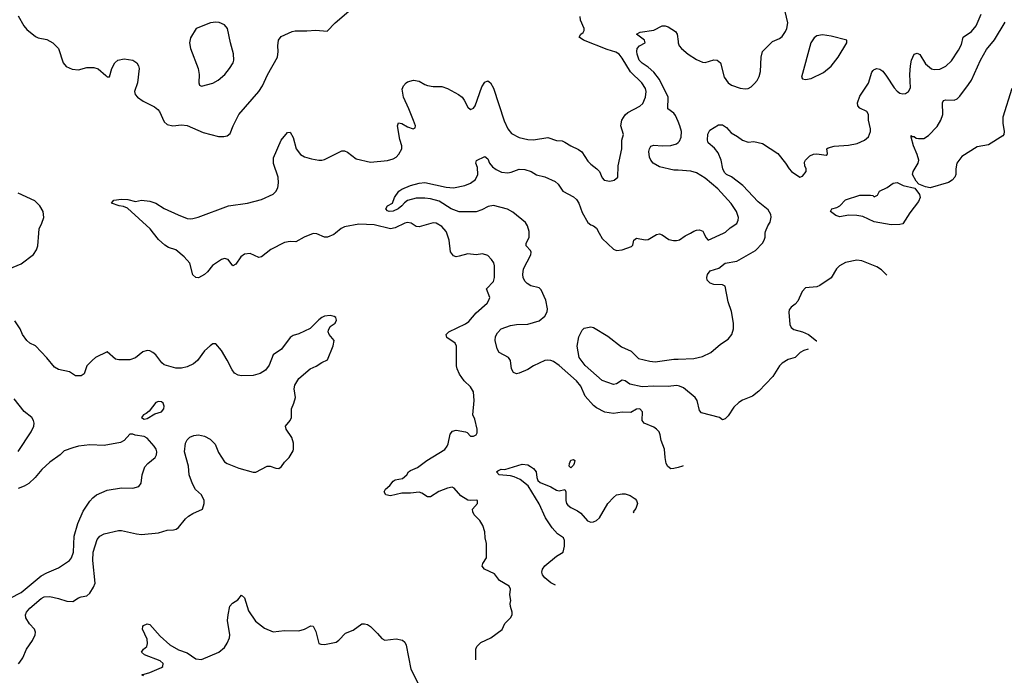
# Model space of a CAD drawing. Header units: inches. Extents: x 1384664 to 1536621, y 460766 to 646467.
# Tile 324 of 488: x 1515400 to 1522280, y 516908 to 521492. Entities that reach past the tile are written whole.
import ezdxf

# ---------------------------------------------------------------- set-up
doc = ezdxf.new("R2010")
doc.units = ezdxf.units.IN
doc.header["$MEASUREMENT"] = 0
for name, color, linetype in [('B5511', 7, 'Continuous'), ('B5512', 7, 'Continuous'), ('B5521', 7, 'Continuous'), ('B5522', 7, 'Continuous')]:
    doc.layers.add(name, color=color, linetype=linetype)

msp = doc.modelspace()

# ---------------------------------------------------------------- linework, layer by layer
at = {"layer": 'B5511', "color": 5}
for points, elevation in [([(1515270, 519727.6), (1515410, 519786), (1515495.4, 519850), (1515516.9, 519883.1), (1515527.4, 519910), (1515534.2, 520000)], 720), ([(1517607.3, 520000), (1517595.3, 519990), (1517550, 519972.5), (1517530, 519971.8), (1517475.5, 519995.5), (1517450, 519996.8), (1517388, 519972), (1517330, 519939.3), (1517290, 519941), (1517250, 519933.9), (1517154.8, 519885.2), (1517090, 519833.5), (1517070, 519829.8), (1517010, 519857.8), (1516970, 519853.8), (1516945.5, 519834.5), (1516910, 519782.9), (1516890, 519772), (1516855.5, 519815.5), (1516830, 519823.5), (1516810, 519815.3), (1516746.2, 519773.8), (1516712.1, 519730), (1516690, 519711), (1516650, 519687.6), (1516630, 519689.3), (1516610, 519708.7), (1516588.7, 519790), (1516550, 519834.3), (1516490, 519882), (1516439.4, 519899.4), (1516414.9, 519914.9), (1516370, 519956), (1516335.5, 520000)], 680), ([(1518587.6, 517015.7), (1518588, 517090), (1518593.6, 517110), (1518623.1, 517136.9), (1518692.3, 517170), (1518770, 517227.3), (1518790, 517270.7), (1518829.5, 517310), (1518840.7, 517330), (1518840.5, 517350), (1518828.2, 517390), (1518826.6, 517410), (1518832.7, 517430), (1518823.6, 517470), (1518828.2, 517510), (1518818.9, 517530), (1518751.8, 517570), (1518717.2, 517617.2), (1518646.6, 517650), (1518632, 517670), (1518637, 517690), (1518660.5, 517730), (1518661.3, 517830), (1518651.3, 517870), (1518649.6, 517910.4), (1518636.3, 517956.3), (1518614, 517990), (1518575.6, 518030), (1518565.6, 518050), (1518563.7, 518070), (1518598, 518110), (1518599, 518130), (1518590, 518133.6), (1518550, 518129.2), (1518530, 518131.6), (1518482, 518162), (1518436.3, 518216.3), (1518422.4, 518222.4), (1518390, 518216.8), (1518327.5, 518192.5), (1518270, 518155.1), (1518250, 518156.9), (1518210, 518182), (1518190, 518188.3), (1518130, 518180.4), (1518070, 518182), (1517990, 518162.4), (1517959.3, 518170), (1517945.7, 518190), (1517956.3, 518210), (1517986, 518234), (1518010, 518264.9), (1518024.2, 518275.8), (1518074.9, 518285.1), (1518104.5, 518310), (1518117.2, 518330), (1518130, 518340.7), (1518179.3, 518360.7), (1518245.6, 518410), (1518370, 518486.7), (1518387.1, 518510), (1518393, 518527), (1518406.5, 518593.5), (1518424.4, 518615.6), (1518450, 518621.6), (1518514, 518610), (1518526, 518606), (1518550, 518581), (1518570, 518580.7), (1518588.7, 518590), (1518597, 518603), (1518597, 518630), (1518579.7, 518699.7), (1518566.3, 518730), (1518576.1, 518830), (1518571.1, 518890), (1518550, 518924.5), (1518505.9, 518965.9), (1518472.5, 519012.5), (1518455.6, 519050), (1518451.9, 519071.9), (1518452, 519210), (1518441.7, 519230), (1518383.9, 519270), (1518380.8, 519290), (1518398.7, 519310), (1518513.8, 519366.2), (1518537.4, 519382.6), (1518590, 519441.5), (1518665.7, 519510), (1518678.3, 519530), (1518684, 519550), (1518661.3, 519610), (1518710, 519662.4), (1518717.7, 519690), (1518717.4, 519770), (1518711.9, 519791.9), (1518696.3, 519816.3), (1518670, 519842.9), (1518634.2, 519854.2), (1518590, 519847.3), (1518530, 519855.8), (1518470, 519838), (1518450, 519835.1), (1518430, 519840.5), (1518411, 519870), (1518401.4, 519950), (1518383.4, 520000)], 680), ([(1520000, 518361.5), (1519970, 518353.3), (1519950, 518352.3), (1519927.7, 518367.7), (1519918, 518390), (1519909.5, 518430), (1519905.6, 518490), (1519882, 518550), (1519875.8, 518590), (1519867.8, 518610), (1519849.6, 518630), (1519830, 518643.1), (1519763.6, 518670), (1519749.7, 518690), (1519750.8, 518750), (1519734, 518770), (1519710, 518769.7), (1519670, 518745.7), (1519610, 518747.6), (1519550, 518738), (1519488.7, 518748.7), (1519430, 518778.3), (1519410, 518794.3), (1519350, 518859.6), (1519321.7, 518930), (1519290, 518965.9), (1519170, 519074.9), (1519130, 519101.4), (1519110, 519108.9), (1519090, 519112.4), (1519070, 519108.6), (1518990, 519071.3), (1518950, 519046), (1518890, 519021.7), (1518870, 519016.9), (1518850, 519024.5), (1518836.9, 519050), (1518828.3, 519110), (1518816.3, 519130), (1518750, 519165.1), (1518735.8, 519190), (1518721.3, 519250), (1518724.2, 519275.8), (1518737.5, 519302.5), (1518764, 519330), (1518830, 519353.4), (1518870, 519360.8), (1518950, 519363.2), (1519030, 519386), (1519070, 519418), (1519085.3, 519450), (1519087.1, 519470), (1519076.5, 519530), (1519043, 519603), (1519030, 519616.4), (1518971.9, 519631.9), (1518946.5, 519646.5), (1518930, 519663.7), (1518918.3, 519690), (1518914.5, 519710), (1518919.8, 519750), (1518971.7, 519848.3), (1518974.5, 519865.5), (1518970, 519877.2), (1518938.2, 519910), (1518938, 519930), (1518960.2, 519970), (1518960, 520000)], 660), ([(1519448.8, 520000), (1519470, 519962.3), (1519550, 519888.4), (1519570, 519878), (1519610, 519882.8), (1519674.9, 519905.1), (1519683.3, 519916.7), (1519690, 519950.8), (1519710, 519963.8), (1519770, 519954), (1519790, 519956.2), (1519850, 519989.1), (1519870, 519994.3), (1519890, 519988.5), (1519936.3, 519956.3), (1519967.8, 519947.8), (1519990, 519949.3), (1520000, 519951.5)], 660), ([(1515391.3, 516988.7), (1515400.5, 516999.5), (1515422, 517030), (1515447.3, 517090), (1515490, 517150.5), (1515508.4, 517190), (1515511.2, 517210), (1515504, 517230), (1515468.4, 517268.4), (1515442.9, 517310), (1515440.2, 517330), (1515446.6, 517350), (1515470, 517378), (1515550, 517444.1), (1515570, 517455.6), (1515610, 517459.1), (1515670, 517446), (1515730, 517426), (1515770, 517423.2), (1515810, 517449.1), (1515830, 517456.9), (1515870, 517463.1), (1515890, 517481.1), (1515916.6, 517523.4), (1515927.1, 517552.9), (1515910.8, 517710), (1515913.9, 517770), (1515942, 517858), (1515958.8, 517881.2), (1515990, 517896.6), (1516090, 517920.9), (1516110, 517921.1), (1516216, 517896), (1516250, 517892.4), (1516370, 517903.2), (1516430, 517922.6), (1516475.6, 517924.4), (1516493.2, 517930), (1516510, 517942), (1516558.7, 518001.3), (1516580, 518020), (1516610, 518039.5), (1516677.2, 518070), (1516689.2, 518110), (1516689.2, 518130), (1516669.6, 518170), (1516627.5, 518207.5), (1516606.2, 518246.2), (1516584.5, 518310), (1516580.2, 518370), (1516552.5, 518470), (1516559.3, 518530), (1516570, 518554.9), (1516587.8, 518572.2), (1516616.4, 518583.6), (1516650, 518589.2), (1516690, 518579.2), (1516730, 518558.5), (1516764.8, 518524.8), (1516790, 518466), (1516830, 518401.3), (1516848.5, 518388.5), (1516930, 518356.9), (1517030, 518328.8), (1517050, 518328.4), (1517130, 518370.5), (1517150.4, 518370.4), (1517190, 518356.3), (1517210, 518354), (1517230, 518366.8), (1517250, 518398), (1517282, 518430), (1517310, 518478), (1517312.6, 518490), (1517312.1, 518530), (1517300.4, 518570), (1517261.5, 518630), (1517257.6, 518650), (1517290.4, 518689.6), (1517299.2, 518710), (1517298.5, 518770), (1517316.2, 518810), (1517325.8, 518850), (1517317.4, 518910), (1517322.9, 518937.1), (1517350, 518983), (1517429.5, 519050), (1517471.6, 519068.4), (1517510, 519095.8), (1517550, 519114.8), (1517590, 519210.8), (1517596.9, 519250), (1517561.6, 519290), (1517555.1, 519310), (1517557.7, 519322.3), (1517570, 519347.3), (1517604, 519370), (1517612.7, 519390), (1517609.2, 519409.2), (1517597, 519417), (1517570, 519423.7), (1517530, 519418), (1517510, 519409.2), (1517490, 519392.7), (1517430, 519332.7), (1517350, 519294.5), (1517310, 519284.5), (1517290, 519269.3), (1517230, 519189.2), (1517170, 519149.4), (1517143.5, 519076.5), (1517117.8, 519042.2), (1517080.7, 519019.3), (1517030, 519005.2), (1516950, 519001.4), (1516926.8, 519006.8), (1516901.6, 519021.6), (1516884, 519044), (1516850, 519112), (1516810, 519178.4), (1516770, 519225.2), (1516750, 519225.2), (1516730, 519212.7), (1516690, 519176.2), (1516642, 519110), (1516614, 519086), (1516570, 519064.2), (1516530, 519054.4), (1516490, 519055), (1516410, 519079), (1516392, 519092), (1516350, 519148.4), (1516330, 519166.2), (1516310, 519177.4), (1516290, 519179.8), (1516260.4, 519170), (1516210, 519127.6), (1516170, 519114), (1516093.4, 519113.4), (1516070, 519118.4), (1516010, 519169.2), (1515930, 519129.3), (1515906.8, 519110), (1515868.1, 519071.9), (1515850, 519015.3), (1515830, 519000.9), (1515790, 519002), (1515748.7, 519030), (1515670, 519047.1), (1515642.2, 519062.2), (1515590, 519128.6), (1515510, 519211.8), (1515470, 519230.9), (1515450, 519248.2), (1515419.3, 519290), (1515402, 519330), (1515365.7, 519385.7)], 720), ([(1520000, 518931.9), (1519990, 518933.4), (1519930, 518926.5), (1519829.9, 518929.9), (1519750, 518925.5), (1519662.9, 518942.9), (1519630, 518966.3), (1519610, 518972), (1519570, 518946), (1519550, 518941.7), (1519470, 518968.2), (1519350, 519073.6), (1519310, 519129.5), (1519294, 519210), (1519306.1, 519273.9), (1519330, 519321), (1519344.8, 519335.2), (1519390, 519344), (1519410, 519339.1), (1519510, 519279.3), (1519605, 519205), (1519673.4, 519173.4), (1519723.1, 519123.1), (1519803.7, 519103.7), (1519840.3, 519100.3), (1519970, 519117.3), (1520000, 519118.7)], 640), ([(1515390, 518472.7), (1515479.6, 518610), (1515498.4, 518650), (1515500.9, 518670), (1515497.2, 518690), (1515485.2, 518710), (1515431.8, 518751.8), (1515360.2, 518840.2)], 740), ([(1515333.9, 517446.1), (1515410, 517486.4), (1515550, 517602.9), (1515590, 517625.4), (1515670, 517660.3), (1515747.3, 517710), (1515762.4, 517730), (1515776.9, 517770), (1515780, 517880), (1515806, 517970), (1515843.3, 518056.7), (1515890, 518124.9), (1515910, 518148.5), (1515937, 518170), (1516010, 518203.1), (1516110, 518218), (1516190, 518216.4), (1516233.1, 518226.9), (1516249.6, 518250.4), (1516255.6, 518310), (1516274.9, 518365.1), (1516294.5, 518390), (1516345.6, 518430), (1516356.4, 518450), (1516357.7, 518470), (1516352.4, 518490), (1516338.9, 518510), (1516290, 518565.6), (1516270, 518576.9), (1516206.6, 518586.6), (1516190, 518594), (1516170, 518593.2), (1516130.4, 518549.6), (1516103.4, 518536.6), (1515990, 518514), (1515890, 518518.4), (1515810.4, 518509.6), (1515770, 518499.5), (1515710, 518477), (1515682, 518450), (1515610, 518398.7), (1515553.8, 518346.2), (1515508.2, 518290), (1515463, 518250), (1515430, 518229.7), (1515390, 518214.5)], 740), ([(1519144.4, 517538.8), (1519110, 517555.1), (1519069.1, 517589.1), (1519053.7, 517610), (1519048.5, 517630), (1519052.8, 517650), (1519070, 517672.4), (1519150, 517741.6), (1519198, 517770), (1519207, 517810), (1519206, 517850), (1519199.3, 517870), (1519156.8, 517896.8), (1519119.7, 517939.7), (1519074.4, 518010), (1519030, 518107.1), (1518951.9, 518231.9), (1518897.2, 518277.2), (1518855.8, 518295.8), (1518830, 518303.1), (1518749.3, 518310), (1518732.3, 518330), (1518741.4, 518338.6), (1518764, 518350), (1518790, 518348), (1518910, 518383.1), (1518950, 518378.7), (1518970, 518368.8), (1518990, 518354.6), (1519008.9, 518330), (1519012.6, 518290), (1519020.2, 518270), (1519035.7, 518255.7), (1519110, 518225.3), (1519150, 518203.2), (1519170, 518198.6), (1519210, 518206.8), (1519216, 518190), (1519215.1, 518130), (1519220.5, 518110), (1519230, 518097.2), (1519250, 518081.7), (1519298, 518058), (1519320.7, 518040.7), (1519368.3, 517988.3), (1519390, 517978.9), (1519410, 517980.9), (1519429.4, 517990), (1519451.6, 518010), (1519509.6, 518110), (1519547.9, 518152.1), (1519570, 518168.7), (1519610, 518177.4), (1519630, 518176.5), (1519665.1, 518165.1), (1519701.3, 518141.3), (1519710.4, 518130), (1519717.1, 518110), (1519704.9, 518075.1), (1519687.3, 518050), (1519690, 518044.7)], 660), ([(1516263.9, 516903.9), (1516254, 516910), (1516310, 516927.2), (1516390, 516961.7), (1516400.5, 516970), (1516402, 516990), (1516382, 517010), (1516272.3, 517050), (1516252, 517070), (1516263.7, 517090), (1516287.3, 517110), (1516293.7, 517130), (1516290, 517161.2), (1516257.6, 517230), (1516259.5, 517250), (1516264.4, 517255.6), (1516290, 517268.2), (1516310, 517262.4), (1516381.4, 517181.4), (1516450, 517121.5), (1516510, 517086), (1516570, 517064), (1516630, 517022.3), (1516670, 517018.7), (1516790.9, 517069.1), (1516830, 517102.4), (1516850, 517132.4), (1516864.8, 517170), (1516867, 517190), (1516852.1, 517290), (1516855.4, 517330), (1516869, 517391), (1516887.2, 517412.8), (1516924.4, 517435.6), (1516950, 517467.3), (1516970, 517450.7), (1516999.4, 517359.4), (1517047, 517287), (1517110, 517237), (1517170, 517212), (1517250, 517220.9), (1517350, 517219.6), (1517388.8, 517231.2), (1517434.9, 517254.9), (1517450, 517250.7), (1517470, 517214.8), (1517490.7, 517130.7), (1517504.9, 517124.9), (1517530, 517123.8), (1517610, 517140.4), (1517630, 517152.4), (1517676.4, 517203.6), (1517730, 517223.7), (1517790, 517267), (1517810, 517268.8), (1517830, 517263.1), (1517850, 517248.9), (1517901, 517201), (1517930, 517166), (1517950, 517154), (1518030, 517163.1), (1518074, 517154), (1518090, 517140.7), (1518099.6, 517119.6), (1518133.1, 516950), (1518183, 516850)], 680)]:
    msp.add_lwpolyline(points, dxfattribs=dict(at, elevation=elevation))
for points, elevation in [([(1516370, 518822.7), (1516350, 518814.5), (1516304.7, 518755.3), (1516282.5, 518737.5), (1516264.7, 518730), (1516252, 518710), (1516270, 518698), (1516290, 518704), (1516344.1, 518735.9), (1516390, 518750.8), (1516406, 518770), (1516409.3, 518790), (1516401.2, 518810), (1516390, 518821.2)], 740), ([(1519250, 518358), (1519238, 518370), (1519242, 518390), (1519250, 518411.3), (1519270, 518418), (1519278, 518410), (1519274.8, 518390), (1519270, 518378)], 660)]:
    msp.add_lwpolyline(points, close=True, dxfattribs=dict(at, elevation=elevation))
at = {"layer": 'B5512', "color": 5}
for points, elevation in [([(1515390, 521518.7), (1515428.4, 521448.4), (1515450, 521423.1), (1515510, 521374.9), (1515530, 521365.5), (1515590, 521353), (1515610, 521343), (1515630.7, 521330), (1515670, 521290.8), (1515703.8, 521190), (1515724.2, 521164.2), (1515767.3, 521147.3), (1515810, 521141.7), (1515870, 521158), (1515918.6, 521158.6), (1515948.5, 521148.5), (1516002.8, 521102.8), (1516010, 521092), (1516027.3, 521092.7), (1516042.7, 521150), (1516063.7, 521190), (1516085.2, 521210), (1516130, 521218.4), (1516190, 521208.4), (1516218.4, 521190), (1516230.3, 521170), (1516233.7, 521150), (1516222, 521050), (1516202.4, 520990), (1516205.5, 520970), (1516222, 520950), (1516262, 520922), (1516341.8, 520881.8), (1516364.2, 520864.2), (1516376.9, 520850), (1516410, 520778), (1516430, 520758.4), (1516470, 520750.3), (1516530, 520756.5), (1516570, 520751.4), (1516682.8, 520702.8), (1516790, 520676.5), (1516825.7, 520674.3), (1516850, 520679.5), (1516870, 520695.5), (1516891, 520750), (1516931.1, 520830), (1517069.7, 520990), (1517096.4, 521030), (1517132.3, 521107.7), (1517200.5, 521230), (1517206.9, 521270), (1517204.4, 521310), (1517208, 521350), (1517225.9, 521374.1), (1517302.7, 521410), (1517324.8, 521415.2), (1517406, 521414), (1517470, 521419.1), (1517548.7, 521411.3), (1517605.2, 521470), (1517714.9, 521565.1)], 720), ([(1516335.5, 520000), (1516312, 520030), (1516154.1, 520174.1), (1516125.1, 520185.1), (1516094, 520190), (1516042, 520210), (1516058, 520230), (1516110, 520238), (1516155.1, 520235.1), (1516210, 520221.6), (1516250, 520230.7), (1516310, 520222.4), (1516350, 520208.5), (1516410, 520172.2), (1516506.9, 520126.9), (1516570, 520103.1), (1516590, 520100.3), (1516610, 520101.3), (1516647.5, 520112.5), (1516858.4, 520190), (1516990.4, 520209.6), (1517090, 520235.2), (1517170, 520272.9), (1517190, 520292), (1517203.8, 520316.2), (1517209.2, 520350.8), (1517206, 520390), (1517173.6, 520486.4), (1517173.6, 520526.4), (1517226.3, 520650), (1517270, 520703), (1517290, 520704.9), (1517310, 520667.3), (1517332, 520590), (1517362.4, 520550), (1517390, 520533.7), (1517438.7, 520518.7), (1517490, 520508.9), (1517510, 520510.3), (1517530, 520515.3), (1517650, 520575.3), (1517670, 520575.8), (1517690, 520566), (1517750, 520519.5), (1517850, 520495.3), (1517970, 520507.2), (1518010, 520518.4), (1518030, 520530.4), (1518050, 520552.4), (1518070.8, 520590), (1518070.7, 520610), (1518055.4, 520655.4), (1518039.7, 520750), (1518046.6, 520770), (1518070, 520767), (1518110, 520743.7), (1518150, 520728), (1518164, 520736), (1518166, 520750), (1518151.9, 520788.1), (1518119.8, 520870), (1518080.7, 520950), (1518072.8, 521007.2), (1518081.6, 521030), (1518099.3, 521050), (1518110, 521057.1), (1518151.7, 521068.3), (1518190, 521063.1), (1518230, 521038.7), (1518250, 521031.7), (1518290, 521025.7), (1518350, 521026), (1518390, 521010.2), (1518467, 520970), (1518490.8, 520950.8), (1518506.5, 520930), (1518530, 520880.7), (1518550, 520864.9), (1518570, 520873), (1518581.3, 520890), (1518630, 521023), (1518650, 521054.8), (1518670, 521064.9), (1518690, 521050.6), (1518710, 521012.7), (1518784.2, 520784.2), (1518810, 520728), (1518835.8, 520695.8), (1518889.3, 520669.3), (1518950, 520653.5), (1518990, 520652.7), (1519090, 520668.9), (1519150, 520646.7), (1519190, 520644.4), (1519210, 520636.5), (1519250, 520611.3), (1519305.2, 520585.2), (1519327.3, 520567.3), (1519370, 520503.1), (1519390, 520481.3), (1519433, 520450), (1519450.3, 520430.3), (1519470, 520386), (1519482.8, 520370), (1519523.6, 520363.6), (1519554.5, 520370), (1519578.7, 520390), (1519581.7, 520470), (1519608.3, 520590), (1519606.6, 520650), (1519617.8, 520690), (1519599.8, 520750), (1519607, 520790), (1519630, 520827.2), (1519650, 520844.4), (1519732.2, 520887.8), (1519753.1, 520906.9), (1519772.9, 520950), (1519776.8, 520990), (1519773, 521010), (1519747, 521050), (1519667.9, 521127.9), (1519610, 521222.7), (1519588.6, 521250), (1519564.9, 521264.9), (1519504.1, 521284.1), (1519339.6, 521350), (1519309.6, 521370), (1519320.9, 521390), (1519337.1, 521402.9), (1519343.1, 521416.9), (1519343.1, 521430), (1519317.6, 521490), (1519315, 521515)], 680), ([(1520000, 520781.2), (1519982.9, 520822.9), (1519970, 520839.2), (1519929.7, 520870), (1519929.9, 520950), (1519870, 521074.8), (1519830, 521126.2), (1519790, 521161.4), (1519750, 521188.7), (1519729, 521210), (1519715, 521250), (1519711.8, 521270), (1519714.7, 521290), (1519729.8, 521310.2), (1519769.3, 521330.7), (1519766.6, 521350), (1519709.3, 521390.7), (1519735.1, 521404.9), (1519830, 521418), (1519890, 521450.3), (1519910, 521450.2), (1519930, 521442.8), (1519981.3, 521410), (1519993.4, 521390), (1520000, 521339.7)], 660), ([(1520000, 520439.2), (1519970, 520440.9), (1519870, 520462.8), (1519826.6, 520490), (1519809.7, 520510), (1519800.5, 520530), (1519796.4, 520570), (1519799.7, 520590), (1519810, 520608), (1519830, 520613.8), (1519890, 520609), (1519950, 520612.6), (1519990, 520624), (1520000, 520633.8)], 660), ([(1518960, 520000), (1518959.9, 520010), (1518948.9, 520050), (1518933, 520073), (1518846.2, 520146.2), (1518807.3, 520167.3), (1518710, 520191.8), (1518674.1, 520185.9), (1518630, 520161.8), (1518590, 520149), (1518470, 520149.4), (1518414.7, 520170), (1518330, 520223.7), (1518270, 520239.8), (1518230, 520245.3), (1518170, 520244.2), (1518110, 520226.9), (1518087.8, 520212.2), (1518070, 520189.7), (1518044.4, 520170), (1518010, 520153), (1517982, 520150), (1517970, 520156), (1517958, 520170), (1517969.7, 520190.3), (1518003.7, 520210), (1518019.5, 520250), (1518050, 520293.4), (1518070, 520307.7), (1518130, 520333), (1518191.1, 520348.9), (1518230, 520353.6), (1518380.6, 520320.6), (1518430, 520316.6), (1518510, 520333.4), (1518550, 520348.4), (1518584.3, 520375.7), (1518601.4, 520410), (1518597.8, 520457.8), (1518586.3, 520490), (1518591.8, 520508.2), (1518650, 520534.9), (1518670, 520518.8), (1518682.6, 520490), (1518704.3, 520464.3), (1518730, 520444.4), (1518767.1, 520427.1), (1518810, 520421.2), (1518834.7, 520425.3), (1518890, 520446.3), (1518930, 520445.7), (1518974.8, 520430), (1519010, 520408.5), (1519070, 520393.7), (1519141.1, 520361.1), (1519161.8, 520341.8), (1519194.2, 520294.2), (1519270, 520252.9), (1519290, 520236), (1519306, 520210), (1519330, 520144.4), (1519370, 520073), (1519390, 520058), (1519410, 520050.7), (1519430, 520033.4), (1519448.8, 520000)], 660), ([(1515534.2, 520000), (1515536.5, 520030), (1515555.4, 520070), (1515567.3, 520110), (1515563.5, 520150), (1515541.4, 520190), (1515506.3, 520226.3), (1515390, 520280.3)], 720), ([(1518383.4, 520000), (1518379.8, 520010), (1518350, 520047.2), (1518310, 520069.7), (1518290, 520072.3), (1518190, 520044.4), (1518170, 520045.4), (1518134, 520070), (1518110, 520073.4), (1518090, 520069.2), (1518022.2, 520037.8), (1517990, 520030.8), (1517877, 520057), (1517770, 520062.2), (1517670, 520044.5), (1517646.9, 520033.1), (1517607.3, 520000)], 680)]:
    msp.add_lwpolyline(points, dxfattribs=dict(at, elevation=elevation))
at = {"layer": 'B5512', "color": 5, "elevation": 740}
msp.add_lwpolyline([(1516770, 521475.6), (1516732, 521470), (1516632, 521430), (1516594.4, 521365.6), (1516586.8, 521330), (1516594, 521290), (1516647.3, 521150), (1516654, 521110), (1516650.8, 521050), (1516655.3, 521035.3), (1516670, 521026.8), (1516750, 521048.5), (1516786, 521070), (1516832.3, 521110), (1516866, 521150), (1516891.8, 521190), (1516896.2, 521210), (1516893.1, 521253.1), (1516872, 521330), (1516852, 521430), (1516830, 521455.1), (1516792.9, 521472.9)], close=True, dxfattribs=at)
at = {"layer": 'B5521', "color": 5}
for points, elevation in [([(1520000, 519118.7), (1520110, 519123.9), (1520170, 519136.9), (1520230, 519164.2), (1520297.5, 519222.5), (1520350, 519258), (1520376.1, 519290), (1520387.1, 519330), (1520387.8, 519370), (1520372.5, 519452.5), (1520350, 519519), (1520330, 519629), (1520310, 519638.9), (1520250, 519640.8), (1520223.6, 519650), (1520204.4, 519670), (1520201, 519690), (1520204.7, 519710), (1520224.5, 519735.5), (1520285.2, 519754.8), (1520330, 519790.3), (1520410, 519803.6), (1520542, 519878), (1520589.3, 519930), (1520600.9, 519950), (1520609.4, 519970.6), (1520609.8, 520000)], 640), ([(1520000, 519951.5), (1520010, 519953.7), (1520050, 519981.3), (1520085.8, 520000)], 660), ([(1520179, 520000), (1520194.4, 519970), (1520210, 519950.5), (1520316.7, 520000)], 660), ([(1521250, 519811.1), (1521170, 519794.5), (1521128, 519772), (1521106.4, 519750), (1521070, 519687), (1520990, 519633.2), (1520970, 519625.2), (1520890, 519618), (1520867.8, 519592.2), (1520836.7, 519523.3), (1520818, 519502), (1520790, 519480.9), (1520777.3, 519462.7), (1520774, 519446), (1520781.7, 519361.7), (1520790, 519341), (1520810, 519324.9), (1520870.4, 519310.4), (1520912, 519290), (1520966.8, 519246.8), (1520970.4, 519246.7)], 640), ([(1521459.7, 519705.6), (1521422, 519742), (1521390, 519763.6), (1521285.2, 519805.2), (1521250, 519811.1)], 640), ([(1520908.4, 519188.4), (1520879.8, 519180.2), (1520854.4, 519165.6), (1520818, 519130), (1520770, 519115.1), (1520727.3, 519090), (1520710, 519072.7), (1520662.4, 518997.6), (1520565.3, 518894.7), (1520520.1, 518859.9), (1520450, 518830.8), (1520424.7, 518815.3), (1520390, 518782), (1520350, 518722), (1520330, 518701.2), (1520310, 518694), (1520289, 518710), (1520163.9, 518743.9), (1520150, 518759.3), (1520133.8, 518830), (1520120.3, 518850), (1520037.9, 518917.9), (1520010, 518930.4), (1520000, 518931.9)], 640), ([(1520036.7, 518372.6), (1520030.2, 518369.8), (1520000, 518361.5)], 660)]:
    msp.add_lwpolyline(points, dxfattribs=dict(at, elevation=elevation))
at = {"layer": 'B5522', "color": 5}
for points, elevation in [([(1520000, 521339.7), (1520001.3, 521330), (1520008, 521310), (1520023, 521290), (1520070, 521251.8), (1520130, 521213.1), (1520170, 521195.3), (1520190, 521192.2), (1520250, 521211.8), (1520274, 521210), (1520295.8, 521190), (1520321.6, 521090), (1520350, 521050.5), (1520374.4, 521034.4), (1520434.4, 521014.4), (1520470, 521008.5), (1520490, 521010.4), (1520510, 521022), (1520533.9, 521046.1), (1520552.2, 521067.8), (1520565.9, 521094.1), (1520575.8, 521130), (1520580.5, 521230), (1520589.7, 521270.3), (1520660.4, 521339.6), (1520710, 521360.3), (1520726.4, 521373.6), (1520750.5, 521409.5), (1520759.8, 521430), (1520767.7, 521470), (1520740.2, 521590)], 660), ([(1520609.8, 520000), (1520610, 520010.8), (1520626.4, 520050), (1520643.6, 520076.4), (1520649.8, 520110.2), (1520647.8, 520130), (1520630, 520162.5), (1520559.2, 520219.2), (1520453, 520333), (1520372.8, 520392.8), (1520337.4, 520410), (1520323.7, 520423.7), (1520312.4, 520450), (1520302.4, 520510), (1520280.7, 520560.7), (1520254.8, 520594.8), (1520211, 520631), (1520206.2, 520650), (1520207.2, 520692.8), (1520221, 520719), (1520282.9, 520757.1), (1520310, 520756.4), (1520339.2, 520739.2), (1520370, 520700.5), (1520415.8, 520675.8), (1520450, 520648.8), (1520490, 520634.8), (1520530, 520641), (1520590, 520627), (1520696.2, 520556.2), (1520751.6, 520490), (1520775.8, 520450), (1520793.4, 520430), (1520850, 520392), (1520870, 520398), (1520894.7, 520430), (1520895.1, 520450), (1520885.6, 520470), (1520884.2, 520495.8), (1520890, 520511), (1520920.1, 520539.9), (1520947.2, 520552.8), (1520970, 520555.3), (1521034.2, 520545.8), (1521042, 520550), (1521043.1, 520556.9), (1521039.3, 520590), (1521050, 520597.1), (1521090, 520607.4), (1521190, 520614.2), (1521252.5, 520627.5), (1521302.7, 520650), (1521330, 520674), (1521344.7, 520710), (1521345.4, 520730), (1521329.7, 520790), (1521329.6, 520830), (1521318, 520850), (1521270, 520874), (1521256.9, 520890), (1521252.8, 520910), (1521270, 520958.4), (1521330.7, 521049.3), (1521354.7, 521125.3), (1521362.3, 521137.7), (1521370, 521144.9), (1521390, 521150.4), (1521410, 521146.4), (1521430, 521132.4), (1521457.5, 521097.5), (1521510, 521014.9), (1521530, 520992.4), (1521550, 520977.6), (1521570, 520974), (1521590, 520976.4), (1521610, 520990.5), (1521624.4, 521015.6), (1521619.8, 521110), (1521623.5, 521170), (1521630.9, 521210), (1521649.8, 521250.2), (1521670, 521257), (1521690, 521248.4), (1521730, 521184.6), (1521770, 521149.2), (1521790, 521144.2), (1521830, 521146.9), (1521870, 521166.7), (1521910, 521205.3), (1521960.6, 521279.4), (1521981.4, 521318.6), (1521992, 521370), (1522050.8, 521410), (1522082.8, 521450), (1522117.8, 521530)], 640), ([(1522331.6, 521010), (1522269.2, 520810), (1522269.1, 520769.1), (1522278, 520710), (1522275.8, 520690), (1522270, 520680.9), (1522170, 520616.8), (1522090, 520602.4), (1521984, 520536), (1521947.7, 520490), (1521940.2, 520450), (1521940.8, 520410), (1521934.6, 520390), (1521915.8, 520370), (1521890, 520354.7), (1521762.5, 520317.5), (1521730, 520323.6), (1521683, 520343), (1521663.6, 520363.6), (1521638.8, 520410), (1521642.7, 520430), (1521678.5, 520490), (1521681.5, 520510), (1521671.5, 520550), (1521644.8, 520610), (1521627.8, 520670), (1521630, 520682), (1521635.3, 520675.3), (1521650, 520674.9), (1521664.8, 520664.8), (1521680.9, 520660.9), (1521717.5, 520662.5), (1521750, 520681.3), (1521810, 520745.5), (1521835, 520790), (1521849.8, 520830), (1521847.6, 520910), (1521854, 520926), (1521870, 520932.6), (1521930, 520929.2), (1521950, 520939), (1521970, 520958.3), (1522030, 521038.9), (1522050.7, 521070), (1522114, 521210), (1522155.8, 521284.2), (1522210, 521352), (1522285, 521475)], 620), ([(1520000, 520633.8), (1520010, 520643.7), (1520022.4, 520670), (1520024.1, 520710), (1520012.8, 520750), (1520000, 520781.2)], 660), ([(1520316.7, 520000), (1520332.6, 520007.4), (1520363.1, 520036.9), (1520410, 520066), (1520419.7, 520090), (1520421.3, 520110), (1520408.2, 520150), (1520370, 520208), (1520278.3, 520310), (1520190, 520383.9), (1520130, 520421.3), (1520090, 520434), (1520000, 520439.2)], 660), ([(1520085.8, 520000), (1520110, 520012.7), (1520130, 520021.6), (1520150, 520023.8), (1520172.5, 520012.5), (1520179, 520000)], 660)]:
    msp.add_lwpolyline(points, dxfattribs=dict(at, elevation=elevation))
for points, elevation in [([(1521010, 521387.4), (1520970, 521379.1), (1520950, 521364.7), (1520926.9, 521330), (1520861.6, 521090), (1520870, 521079.1), (1520890, 521073.4), (1520930, 521081.3), (1521016.2, 521123.8), (1521070, 521167.4), (1521118.7, 521230), (1521179.3, 521330), (1521179, 521350), (1521070, 521378)], 660), ([(1521490, 520058.9), (1521370, 520078.5), (1521290, 520115.8), (1521250, 520124.1), (1521190, 520125.3), (1521130, 520114.5), (1521102.9, 520122.9), (1521066, 520150), (1521074, 520170), (1521110, 520179.5), (1521129.8, 520190.2), (1521170, 520232.6), (1521270, 520265.7), (1521345.4, 520265.4), (1521362, 520262), (1521370, 520254), (1521394, 520266), (1521406.8, 520293.2), (1521460.1, 520319.9), (1521502, 520350), (1521530, 520353.7), (1521572.8, 520332.8), (1521653.9, 520313.9), (1521686.5, 520270), (1521692.7, 520250), (1521679.1, 520220.9), (1521618.6, 520141.4), (1521570, 520064.7), (1521550, 520059.2)], 620)]:
    msp.add_lwpolyline(points, close=True, dxfattribs=dict(at, elevation=elevation))

doc.saveas('drawing.dxf')
